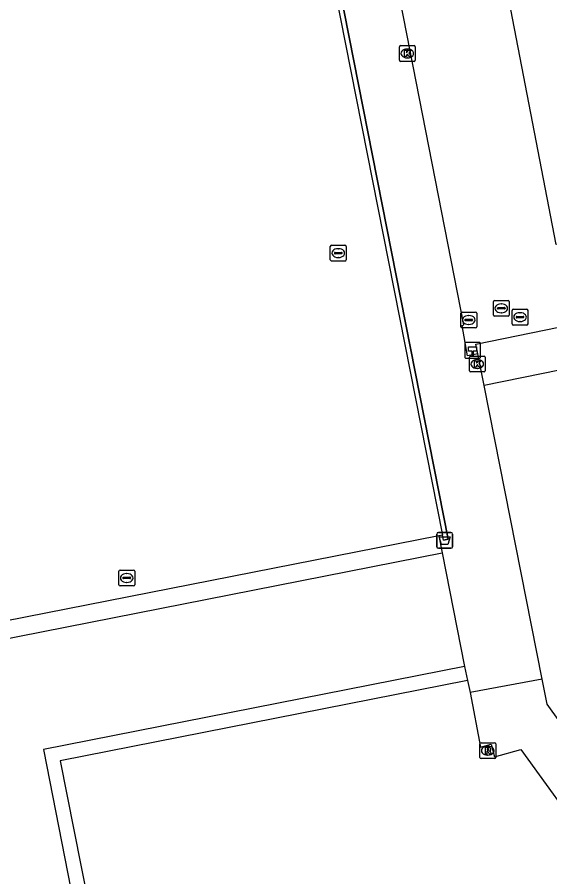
# Model space of a CAD drawing. Extents: x 160203 to 161526, y 379529 to 381797.
# Drawn here: x 160970 to 161003.7, y 380251.1 to 380305.5 of the extents above; entities that cross this region are included whole.
import ezdxf

# ---------------------------------------------------------------- set-up
doc = ezdxf.new("R2010")
doc.units = 0
for name, color, linetype in [('IMGEO_Afvalbak', 7, 'Continuous'), ('IMGEO_Groenvoorziening', 7, 'Continuous'), ('IMGEO_Hectometerpaal', 7, 'Continuous'), ('IMGEO_Hek', 7, 'Continuous'), ('IMGEO_Kolk', 7, 'Continuous'), ('IMGEO_Rijbaan_lokaal_open', 7, 'Continuous'), ('IMGEO_Rioolput', 7, 'Continuous'), ('IMGEO_Voetpad_gesloten', 7, 'Continuous'), ('IMGEO_Voetpad_open', 7, 'Continuous'), ('IMGEO_Waterleidingput', 7, 'Continuous')]:
    doc.layers.add(name, color=color, linetype=linetype)

msp = doc.modelspace()

# ---------------------------------------------------------------- linework, layer by layer
at = {"layer": 'IMGEO_Afvalbak'}
for p, q in [((160996.542, 380272.001), (160996.542, 380272.801)), ((160996.542, 380272.801), (160996.542, 380272.001)), ((160996.642, 380272.901), (160997.432, 380272.901)), ((160997.432, 380272.901), (160996.642, 380272.901)), ((160997.532, 380272.801), (160997.532, 380272.001)), ((160997.532, 380272.001), (160997.532, 380272.801)), ((160997.432, 380271.901), (160996.642, 380271.901)), ((160996.642, 380271.901), (160997.432, 380271.901))]:
    msp.add_line(p, q, dxfattribs=at)
msp.add_lwpolyline([(160996.685, 380272.615), (160997.389, 380272.615), (160997.24, 380272.145), (160996.834, 380272.145), (160996.685, 380272.615)], dxfattribs=at)
for centre, start, end in [((160996.642, 380272.801), 90, 180), ((160996.642, 380272.801), 90, 180), ((160997.432, 380272.801), 0, 90), ((160997.432, 380272.801), 360, 90), ((160996.642, 380272.001), 180, 270), ((160996.642, 380272.001), 180, 270), ((160997.432, 380272.001), 270, 0), ((160997.432, 380272.001), 270, 0)]:
    msp.add_arc(centre, 0.1, start, end, dxfattribs=at)
at = {"layer": 'IMGEO_Groenvoorziening'}
msp.add_lwpolyline([(161104.77, 380311.847), (161004.072, 380291.11), (160991.612, 380355.796), (161085.984, 380375.238)], dxfattribs=at)
at = {"layer": 'IMGEO_Hectometerpaal'}
for p, q in [((160998.304, 380284.829), (160998.304, 380283.988)), ((160998.304, 380284.829), (160998.304, 380283.988)), ((160999.22, 380284.913), (160998.379, 380284.913)), ((160999.22, 380284.913), (160998.379, 380284.913)), ((160999.304, 380283.997), (160999.304, 380284.838)), ((160999.304, 380283.997), (160999.304, 380284.838)), ((160998.388, 380283.913), (160999.229, 380283.913)), ((160998.388, 380283.913), (160999.229, 380283.913))]:
    msp.add_line(p, q, dxfattribs=at)
msp.add_lwpolyline([(160998.829, 380284.057), (160998.769, 380284.057), (160998.769, 380284.362), (160998.549, 380284.362), (160998.549, 380284.631), (160999.049, 380284.631), (160999.049, 380284.362), (160998.829, 380284.362), (160998.829, 380284.057)], dxfattribs=at)
for centre, start, end in [((160998.382, 380284.835), 92.4484, 184.2845), ((160998.382, 380284.835), 92.4484, 184.2845), ((160999.226, 380284.835), 2.4484, 94.2845), ((160999.226, 380284.835), 2.4484, 94.2845), ((160998.382, 380283.991), 182.4484, 274.2845), ((160998.382, 380283.991), 182.4484, 274.2845), ((160999.226, 380283.991), 272.4484, 4.2845), ((160999.226, 380283.991), 272.4484, 4.2845)]:
    msp.add_arc(centre, 0.0779, start, end, dxfattribs=at)
at = {"layer": 'IMGEO_Hek'}
msp.add_lwpolyline([(160996.953, 380272.41), (160997.26, 380272.47), (160983.227, 380343.654), (160876.335, 380322.564), (160890.446, 380251.672), (160898.27, 380253.065), (160931.929, 380259.679)], dxfattribs=at)
at = {"layer": 'IMGEO_Kolk'}
for p, q in [((160994.25, 380303.682), (160995.102, 380303.682)), ((160994.175, 380302.756), (160994.175, 380303.608)), ((160994.663, 380303.462), (160994.688, 380303.462)), ((160995.176, 380303.608), (160995.176, 380302.756)), ((160995.102, 380302.682), (160994.25, 380302.682)), ((160994.686, 380302.902), (160994.661, 380302.902)), ((160998.595, 380283.122), (160998.595, 380283.974)), ((160998.67, 380284.048), (160999.522, 380284.048)), ((160999.083, 380283.828), (160999.108, 380283.828)), ((160999.596, 380283.974), (160999.596, 380283.122)), ((160999.522, 380283.048), (160998.67, 380283.048)), ((160999.106, 380283.268), (160999.081, 380283.268))]:
    msp.add_line(p, q, dxfattribs=at)
for points in [[(160994.25, 380303.682), (160995.102, 380303.682)], [(160994.175, 380302.756), (160994.175, 380303.608)], [(160994.496, 380303.382), (160994.619, 380303.382), (160994.619, 380303.231), (160994.749, 380303.382), (160994.913, 380303.382), (160994.767, 380303.231), (160994.92, 380302.982), (160994.768, 380302.982), (160994.683, 380303.146), (160994.619, 380303.079), (160994.619, 380302.982), (160994.496, 380302.982), (160994.496, 380303.382)], [(160995.176, 380303.608), (160995.176, 380302.756)], [(160995.102, 380302.682), (160994.25, 380302.682)], [(160998.595, 380283.122), (160998.595, 380283.974)], [(160998.67, 380284.048), (160999.522, 380284.048)], [(160998.916, 380283.748), (160999.039, 380283.748), (160999.039, 380283.597), (160999.169, 380283.748), (160999.333, 380283.748), (160999.187, 380283.597), (160999.34, 380283.348), (160999.188, 380283.348), (160999.103, 380283.512), (160999.039, 380283.445), (160999.039, 380283.348), (160998.916, 380283.348), (160998.916, 380283.748)], [(160999.596, 380283.974), (160999.596, 380283.122)], [(160999.522, 380283.048), (160998.67, 380283.048)]]:
    msp.add_lwpolyline(points, dxfattribs=at)
for centre, start, end in [((160994.252, 380303.606), 91.552, 178.448), ((160994.252, 380303.606), 91.552, 178.448), ((160995.1, 380303.606), 1.552, 88.448), ((160995.1, 380303.606), 1.552, 88.448), ((160994.252, 380302.758), 181.552, 268.448), ((160994.252, 380302.758), 181.552, 268.448), ((160995.1, 380302.758), 271.552, 358.448), ((160995.1, 380302.758), 271.552, 358.448), ((160998.672, 380283.972), 91.552, 178.448), ((160998.672, 380283.972), 91.552, 178.448), ((160999.52, 380283.972), 1.552, 88.448), ((160999.52, 380283.972), 1.552, 88.448), ((160998.672, 380283.124), 181.552, 268.448), ((160998.672, 380283.124), 181.552, 268.448), ((160999.52, 380283.124), 271.552, 358.448), ((160999.52, 380283.124), 271.552, 358.448)]:
    msp.add_arc(centre, 0.0765, start, end, dxfattribs=at)
for centre, major_axis, ratio, start_param, end_param in [((160994.662, 380303.182), (-0.387, 0.002), 0.722429, 4.712389, 7.853982), ((160994.687, 380303.182), (-0.39, 0.002), 0.717154, 1.570796, 4.712389), ((160999.082, 380283.548), (-0.387, 0.002), 0.722429, 4.712389, 7.853982), ((160999.107, 380283.548), (-0.39, 0.002), 0.717154, 1.570796, 4.712389)]:
    msp.add_ellipse(centre, major_axis=major_axis, ratio=ratio, start_param=start_param, end_param=end_param, dxfattribs=at)
at = {"layer": 'IMGEO_Rijbaan_lokaal_open'}
for points in [[(160931.881, 380259.924), (160890.678, 380251.936), (160876.624, 380322.345), (160982.946, 380343.466), (160996.889, 380272.733)], [(160983.227, 380343.654), (160997.26, 380272.47), (160996.953, 380272.41), (160996.889, 380272.733)]]:
    msp.add_lwpolyline(points, dxfattribs=at)
at = {"layer": 'IMGEO_Rioolput'}
for p, q in [((160999.259, 380258.681), (160999.259, 380259.533)), ((160999.334, 380259.607), (161000.186, 380259.607)), ((160999.747, 380259.387), (160999.772, 380259.387)), ((161000.26, 380259.533), (161000.26, 380258.681)), ((161000.186, 380258.607), (160999.334, 380258.607)), ((160999.77, 380258.827), (160999.745, 380258.827))]:
    msp.add_line(p, q, dxfattribs=at)
for points in [[(160999.259, 380258.681), (160999.259, 380259.533)], [(160999.334, 380259.607), (161000.186, 380259.607)], [(160999.848, 380259.305), (160999.596, 380259.307), (160999.596, 380258.907)], [(160999.774, 380259.226), (160999.72, 380259.226), (160999.72, 380259.145)], [(160999.72, 380259.145), (160999.772, 380259.145)], [(161000.26, 380259.533), (161000.26, 380258.681)], [(161000.186, 380258.607), (160999.334, 380258.607)], [(160999.596, 380258.907), (160999.72, 380258.907), (160999.72, 380259.069), (160999.731, 380259.069)], [(160999.778, 380259.04), (160999.849, 380258.907), (160999.989, 380258.907), (160999.924, 380259.033)]]:
    msp.add_lwpolyline(points, dxfattribs=at)
for centre, radius, start, end in [((160999.336, 380259.531), 0.0765, 91.552, 178.448), ((160999.336, 380259.531), 0.0765, 91.552, 178.448), ((160999.756, 380259.334), 0.19, 274.7715, 282.9687), ((160999.78, 380259.13), 0.0964, 77.0061, 93.1865), ((160999.794, 380259.187), 0.0378, 276.6634, 79.6772), ((160999.847, 380259.195), 0.109, 350.3612, 89.416), ((160999.845, 380259.195), 0.112, 277.5842, 350.9817), ((160999.829, 380258.98), 0.108, 29.5134, 73.7905), ((161000.184, 380259.531), 0.0765, 1.552, 88.448), ((161000.184, 380259.531), 0.0765, 1.552, 88.448), ((160999.336, 380258.683), 0.0765, 181.552, 268.448), ((160999.336, 380258.683), 0.0765, 181.552, 268.448), ((160999.73, 380259.016), 0.0533, 26.0293, 88.6989), ((161000.184, 380258.683), 0.0765, 271.552, 358.448), ((161000.184, 380258.683), 0.0765, 271.552, 358.448)]:
    msp.add_arc(centre, radius, start, end, dxfattribs=at)
for centre, major_axis, ratio, start_param, end_param in [((160999.746, 380259.107), (-0.387, 0.002), 0.722429, 4.712389, 7.853982), ((160999.771, 380259.107), (-0.39, 0.002), 0.717154, 1.570796, 4.712389)]:
    msp.add_ellipse(centre, major_axis=major_axis, ratio=ratio, start_param=start_param, end_param=end_param, dxfattribs=at)
at = {"layer": 'IMGEO_Voetpad_gesloten'}
for points in [[(160999.132, 380284.201), (160999, 380284.815), (161014.741, 380288.028), (161014.77, 380287.937)], [(161015.263, 380285.404), (160999.536, 380282.183)], [(160999.536, 380282.183), (160999.132, 380284.201)]]:
    msp.add_lwpolyline(points, dxfattribs=at)
at = {"layer": 'IMGEO_Voetpad_open'}
for points in [[(160999.132, 380284.201), (160998.477, 380284.075), (160998.135, 380285.991), (160998.251, 380286.024), (160986.845, 380344.353)], [(161003.19, 380263.637), (160999.536, 380282.183)], [(160996.667, 380272.689), (160950.949, 380263.688), (160937.455, 380261.035), (160931.881, 380259.924)], [(160996.889, 380272.733), (160996.667, 380272.689)], [(160996.667, 380272.689), (160996.879, 380271.614)], [(160998.296, 380264.433), (160971.689, 380259.191), (160973.432, 380250.352), (160936.162, 380243.014), (160932.997, 380259.021), (160996.879, 380271.614)], [(160996.879, 380271.614), (160998.296, 380264.433)], [(160998.296, 380264.433), (160998.483, 380263.548)], [(160998.483, 380263.548), (160972.747, 380258.474), (160974.497, 380249.632), (160935.419, 380241.949)], [(160998.483, 380263.548), (160998.637, 380262.783)], [(161003.19, 380263.637), (160998.637, 380262.783)], [(161006.385, 380258.013), (161003.503, 380262.046), (161003.19, 380263.637)], [(160998.637, 380262.783), (160999.301, 380259.329), (160999.98, 380259.512), (161000.187, 380258.714), (161001.844, 380259.172), (161006.198, 380253.156), (161055.201, 380184.372), (161059.936, 380175.62), (161065.334, 380165.644), (161065.952, 380162.637), (161066.75, 380158.748), (161068.234, 380159.053)]]:
    msp.add_lwpolyline(points, dxfattribs=at)
at = {"layer": 'IMGEO_Waterleidingput'}
for p, q in [((160989.813, 380290.135), (160989.813, 380290.987)), ((160989.888, 380291.061), (160990.74, 380291.061)), ((160990.115, 380290.604), (160990.513, 380290.604)), ((160990.301, 380290.841), (160990.326, 380290.841)), ((160990.814, 380290.987), (160990.814, 380290.135)), ((160990.74, 380290.061), (160989.888, 380290.061)), ((160990.072, 380290.555), (160990.072, 380290.567)), ((160990.51, 380290.518), (160990.112, 380290.518)), ((160990.324, 380290.281), (160990.299, 380290.281)), ((160990.556, 380290.567), (160990.556, 380290.555)), ((161000.111, 380286.646), (161000.111, 380287.498)), ((161000.186, 380287.572), (161001.038, 380287.572)), ((161000.599, 380287.352), (161000.624, 380287.352)), ((161001.112, 380287.498), (161001.112, 380286.646)), ((160998.134, 380286.832), (160998.986, 380286.832)), ((161000.37, 380287.066), (161000.37, 380287.078)), ((161000.808, 380287.029), (161000.41, 380287.029)), ((161000.413, 380287.115), (161000.811, 380287.115)), ((161000.622, 380286.792), (161000.597, 380286.792)), ((161000.854, 380287.078), (161000.854, 380287.066)), ((161001.298, 380286.088), (161001.298, 380286.94)), ((161001.373, 380287.014), (161002.225, 380287.014)), ((161001.786, 380286.794), (161001.811, 380286.794)), ((161002.299, 380286.94), (161002.299, 380286.088)), ((160998.059, 380285.906), (160998.059, 380286.758)), ((160998.318, 380286.326), (160998.318, 380286.338)), ((160998.756, 380286.289), (160998.358, 380286.289)), ((160998.361, 380286.375), (160998.759, 380286.375)), ((160998.547, 380286.612), (160998.572, 380286.612)), ((160998.802, 380286.338), (160998.802, 380286.326)), ((160999.06, 380286.758), (160999.06, 380285.906)), ((161001.038, 380286.572), (161000.186, 380286.572)), ((161001.557, 380286.508), (161001.557, 380286.52)), ((161001.995, 380286.471), (161001.597, 380286.471)), ((161001.6, 380286.557), (161001.998, 380286.557)), ((161002.041, 380286.52), (161002.041, 380286.508)), ((160998.986, 380285.832), (160998.134, 380285.832)), ((160998.57, 380286.052), (160998.545, 380286.052)), ((161002.225, 380286.014), (161001.373, 380286.014)), ((161001.809, 380286.234), (161001.784, 380286.234)), ((160976.531, 380270.524), (160977.383, 380270.524)), ((160976.456, 380269.598), (160976.456, 380270.45)), ((160976.715, 380270.018), (160976.715, 380270.03)), ((160977.153, 380269.981), (160976.755, 380269.981)), ((160976.758, 380270.067), (160977.156, 380270.067)), ((160976.944, 380270.304), (160976.969, 380270.304)), ((160977.199, 380270.03), (160977.199, 380270.018)), ((160977.457, 380270.45), (160977.457, 380269.598)), ((160977.383, 380269.524), (160976.531, 380269.524)), ((160976.967, 380269.744), (160976.942, 380269.744))]:
    msp.add_line(p, q, dxfattribs=at)
for points in [[(160989.813, 380290.135), (160989.813, 380290.987)], [(160989.888, 380291.061), (160990.74, 380291.061)], [(160990.814, 380290.987), (160990.814, 380290.135)], [(160990.74, 380290.061), (160989.888, 380290.061)], [(161000.111, 380286.646), (161000.111, 380287.498)], [(161000.186, 380287.572), (161001.038, 380287.572)], [(161001.112, 380287.498), (161001.112, 380286.646)], [(160998.134, 380286.832), (160998.986, 380286.832)], [(161001.298, 380286.088), (161001.298, 380286.94)], [(161001.373, 380287.014), (161002.225, 380287.014)], [(161002.299, 380286.94), (161002.299, 380286.088)], [(160998.059, 380285.906), (160998.059, 380286.758)], [(160999.06, 380286.758), (160999.06, 380285.906)], [(161001.038, 380286.572), (161000.186, 380286.572)], [(160998.986, 380285.832), (160998.134, 380285.832)], [(161002.225, 380286.014), (161001.373, 380286.014)], [(160976.531, 380270.524), (160977.383, 380270.524)], [(160976.456, 380269.598), (160976.456, 380270.45)], [(160977.457, 380270.45), (160977.457, 380269.598)], [(160977.383, 380269.524), (160976.531, 380269.524)]]:
    msp.add_lwpolyline(points, dxfattribs=at)
for centre, radius, start, end in [((160989.89, 380290.985), 0.0765, 91.552, 178.448), ((160989.89, 380290.985), 0.0765, 91.552, 178.448), ((160990.112, 380290.564), 0.0403, 85.8775, 175.7526), ((160990.517, 380290.566), 0.0386, 1.7309, 96.639), ((160990.738, 380290.985), 0.0765, 1.552, 88.448), ((160990.738, 380290.985), 0.0765, 1.552, 88.448), ((160989.89, 380290.137), 0.0765, 181.552, 268.448), ((160989.89, 380290.137), 0.0765, 181.552, 268.448), ((160990.109, 380290.554), 0.0366, 178.938, 274.7102), ((160990.513, 380290.561), 0.043, 264.8664, 352.4533), ((160990.738, 380290.137), 0.0765, 271.552, 358.448), ((160990.738, 380290.137), 0.0765, 271.552, 358.448), ((161000.188, 380287.496), 0.0765, 91.552, 178.448), ((161000.188, 380287.496), 0.0765, 91.552, 178.448), ((161001.036, 380287.496), 0.0765, 1.552, 88.448), ((161001.036, 380287.496), 0.0765, 1.552, 88.448), ((160998.136, 380286.756), 0.0765, 91.552, 178.448), ((160998.136, 380286.756), 0.0765, 91.552, 178.448), ((160998.984, 380286.756), 0.0765, 1.552, 88.448), ((160998.984, 380286.756), 0.0765, 1.552, 88.448), ((161000.41, 380287.075), 0.0403, 85.8775, 175.7526), ((161000.407, 380287.065), 0.0366, 178.938, 274.7102), ((161000.811, 380287.072), 0.043, 264.8664, 352.4533), ((161000.815, 380287.077), 0.0386, 1.7309, 96.639), ((161001.375, 380286.938), 0.0765, 91.552, 178.448), ((161001.375, 380286.938), 0.0765, 91.552, 178.448), ((161002.223, 380286.938), 0.0765, 1.552, 88.448), ((161002.223, 380286.938), 0.0765, 1.552, 88.448), ((160998.358, 380286.335), 0.0403, 85.8775, 175.7526), ((160998.355, 380286.325), 0.0366, 178.938, 274.7102), ((160998.759, 380286.332), 0.043, 264.8664, 352.4533), ((160998.763, 380286.337), 0.0386, 1.7309, 96.639), ((161000.188, 380286.648), 0.0765, 181.552, 268.448), ((161000.188, 380286.648), 0.0765, 181.552, 268.448), ((161001.036, 380286.648), 0.0765, 271.552, 358.448), ((161001.036, 380286.648), 0.0765, 271.552, 358.448), ((161001.597, 380286.517), 0.0403, 85.8775, 175.7526), ((161001.594, 380286.507), 0.0366, 178.938, 274.7102), ((161001.998, 380286.514), 0.043, 264.8664, 352.4533), ((161002.002, 380286.519), 0.0386, 1.7309, 96.639), ((160998.136, 380285.908), 0.0765, 181.552, 268.448), ((160998.136, 380285.908), 0.0765, 181.552, 268.448), ((160998.984, 380285.908), 0.0765, 271.552, 358.448), ((160998.984, 380285.908), 0.0765, 271.552, 358.448), ((161001.375, 380286.09), 0.0765, 181.552, 268.448), ((161001.375, 380286.09), 0.0765, 181.552, 268.448), ((161002.223, 380286.09), 0.0765, 271.552, 358.448), ((161002.223, 380286.09), 0.0765, 271.552, 358.448), ((160976.533, 380270.448), 0.0765, 91.552, 178.448), ((160976.533, 380270.448), 0.0765, 91.552, 178.448), ((160977.381, 380270.448), 0.0765, 1.552, 88.448), ((160977.381, 380270.448), 0.0765, 1.552, 88.448), ((160976.755, 380270.027), 0.0403, 85.8775, 175.7526), ((160976.752, 380270.017), 0.0366, 178.938, 274.7102), ((160977.156, 380270.024), 0.043, 264.8664, 352.4533), ((160977.16, 380270.029), 0.0386, 1.7309, 96.639), ((160976.533, 380269.6), 0.0765, 181.552, 268.448), ((160976.533, 380269.6), 0.0765, 181.552, 268.448), ((160977.381, 380269.6), 0.0765, 271.552, 358.448), ((160977.381, 380269.6), 0.0765, 271.552, 358.448)]:
    msp.add_arc(centre, radius, start, end, dxfattribs=at)
for centre, major_axis, ratio, start_param, end_param in [((160990.3, 380290.561), (-0.387, 0.002), 0.722429, 4.712389, 7.853982), ((160990.325, 380290.561), (-0.39, 0.002), 0.717154, 1.570796, 4.712389), ((161000.598, 380287.072), (-0.387, 0.002), 0.722429, 4.712389, 7.853982), ((161000.623, 380287.072), (-0.39, 0.002), 0.717154, 1.570796, 4.712389), ((161001.785, 380286.514), (-0.387, 0.002), 0.722429, 4.712389, 7.853982), ((161001.81, 380286.514), (-0.39, 0.002), 0.717154, 1.570796, 4.712389), ((160998.546, 380286.332), (-0.387, 0.002), 0.722429, 4.712389, 7.853982), ((160998.571, 380286.332), (-0.39, 0.002), 0.717154, 1.570796, 4.712389), ((160976.943, 380270.024), (-0.387, 0.002), 0.722429, 4.712389, 7.853982), ((160976.968, 380270.024), (-0.39, 0.002), 0.717154, 1.570796, 4.712389)]:
    msp.add_ellipse(centre, major_axis=major_axis, ratio=ratio, start_param=start_param, end_param=end_param, dxfattribs=at)

doc.saveas('drawing.dxf')
